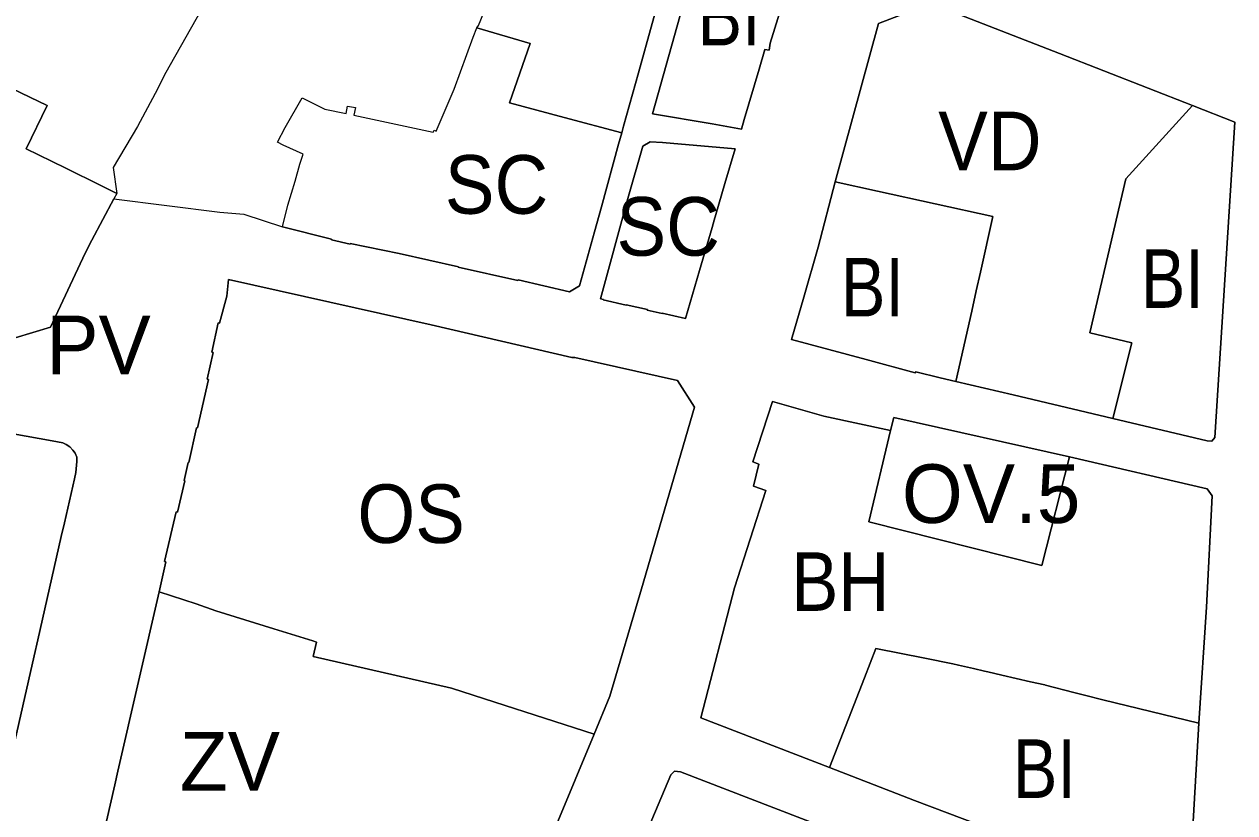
# Model space of a CAD drawing. Extents: x -650451 to -642268, y -1075216 to -1066610.
# Drawn here: x -646868 to -646620, y -1070733.1 to -1070571.6 of the extents above; entities that cross this region are included whole.
import ezdxf

# ---------------------------------------------------------------- set-up
doc = ezdxf.new("R2010")
doc.units = 0
doc.header["$LTSCALE"] = 4.8
for name, color, linetype, lineweight in [('1', 7, 'Continuous', 13), ('11', 7, 'Continuous', 13), ('12', 7, 'Continuous', 13), ('15', 7, 'Continuous', 13), ('17', 7, 'Continuous', 13), ('2', 7, 'Continuous', 13), ('35', 7, 'Continuous', 13), ('40', 7, 'Continuous', 13), ('9', 7, 'Continuous', 13)]:
    doc.layers.add(name, color=color, linetype=linetype, lineweight=lineweight)
doc.layers.add('62', color=7, linetype='Continuous')

msp = doc.modelspace()

# ---------------------------------------------------------------- linework, layer by layer
at = {"layer": '1'}
for points in [[(-646703.04, -1070723.85), (-646729.42, -1070713.64), (-646722.47, -1070687.04), (-646716.05, -1070667.14), (-646718.58, -1070666.24), (-646717.51, -1070661.73), (-646718.72, -1070661.25), (-646714.73, -1070648.87), (-646704.17, -1070651.92), (-646690.52, -1070654.81)], [(-646690.52, -1070654.81), (-646695, -1070673.5), (-646659.58, -1070682.49), (-646653.91, -1070660.22)], [(-646653.91, -1070660.22), (-646625.71, -1070666.75), (-646624.64, -1070668.22), (-646625.82, -1070690.97), (-646627.37, -1070714.74)], [(-646627.37, -1070714.74), (-646647.03, -1070709.95), (-646650.78, -1070709.03), (-646652.99, -1070708.46), (-646658.77, -1070706.98), (-646658.95, -1070706.94), (-646661.87, -1070706.26), (-646664.8, -1070705.59), (-646667.72, -1070704.91), (-646670.64, -1070704.24), (-646671.31, -1070704.08), (-646673.57, -1070703.57), (-646676.65, -1070702.85), (-646677.79, -1070702.59), (-646683.48, -1070701.48), (-646693.53, -1070699.5), (-646695.87, -1070705.5), (-646703.04, -1070723.85)]]:
    msp.add_lwpolyline(points, dxfattribs=at)
at = {"layer": '11'}
for points in [[(-646892.4, -1070580.64), (-646889.9, -1070575.41), (-646876.02, -1070582.12), (-646872.19, -1070583.97), (-646863.26, -1070588.3), (-646867.54, -1070597.11), (-646865.02, -1070598.34), (-646859.48, -1070601.1), (-646852.3, -1070604.63), (-646849.7, -1070605.93), (-646848.99, -1070606.28), (-646849.59, -1070607.4)], [(-646849.59, -1070607.4), (-646854.09, -1070615.86), (-646855.52, -1070618.54), (-646862.62, -1070633.65), (-646873.54, -1070636.92), (-646903.29, -1070622.75), (-646907.24, -1070620.87)], [(-646690.52, -1070654.81), (-646689.88, -1070652.16), (-646653.91, -1070660.22)], [(-646653.91, -1070660.22), (-646659.58, -1070682.49), (-646695, -1070673.5), (-646690.52, -1070654.81)], [(-646760.31, -1070783.79), (-646748.04, -1070754.86), (-646744.62, -1070746.81), (-646735.51, -1070725.34), (-646734.81, -1070724.59), (-646733.55, -1070724.7), (-646694.42, -1070739.81), (-646674.45, -1070747.49)]]:
    msp.add_lwpolyline(points, dxfattribs=at)
at = {"layer": '12'}
for points in [[(-646816.42, -1070540.49), (-646816.6, -1070540.84), (-646828.45, -1070562.89), (-646838.05, -1070579.93), (-646838.95, -1070581.53), (-646841.16, -1070585.79), (-646844.76, -1070592.54), (-646849.72, -1070600.98), (-646848.99, -1070606.28)], [(-646848.99, -1070606.28), (-646849.7, -1070605.93), (-646852.3, -1070604.63), (-646859.48, -1070601.1), (-646865.02, -1070598.34), (-646867.54, -1070597.11), (-646863.26, -1070588.3), (-646872.19, -1070583.97), (-646876.02, -1070582.12), (-646889.9, -1070575.41), (-646892.4, -1070580.64)]]:
    msp.add_lwpolyline(points, dxfattribs=at)
at = {"layer": '15'}
for points in [[(-646745.6, -1070593.88), (-646745.2, -1070592.51), (-646742.18, -1070581.59), (-646739.38, -1070571.48), (-646736.58, -1070561.43), (-646733.77, -1070551.3), (-646730.8, -1070540.4), (-646731.41, -1070538.92), (-646755.84, -1070524.5)], [(-646628.69, -1070588.27), (-646655.95, -1070577.64), (-646682.29, -1070567.36), (-646692.98, -1070571.45), (-646701.87, -1070603.92)], [(-646645.03, -1070652.34), (-646625.69, -1070656.93), (-646624.74, -1070657), (-646624.09, -1070656.23), (-646620.03, -1070591.65), (-646628.69, -1070588.27)], [(-646815.05, -1070613.14), (-646805.01, -1070615.64), (-646805.04, -1070615.8), (-646801.23, -1070616.65), (-646801.21, -1070616.52), (-646791.15, -1070618.6), (-646779.05, -1070621.3), (-646779.06, -1070621.36), (-646766.85, -1070624.09), (-646766.83, -1070623.99), (-646756.29, -1070626.4), (-646754.22, -1070625.21), (-646751.18, -1070614.15), (-646749.76, -1070609.02), (-646746.24, -1070596.17), (-646745.6, -1070593.88)], [(-646701.87, -1070603.92), (-646705.36, -1070617.26), (-646708.29, -1070627.49), (-646710.82, -1070636.21), (-646695.56, -1070640.29), (-646685.51, -1070643), (-646685.38, -1070642.83), (-646680.36, -1070644.01), (-646677.13, -1070644.78)], [(-646907.24, -1070620.87), (-646903.29, -1070622.75), (-646873.54, -1070636.92), (-646862.62, -1070633.65), (-646855.52, -1070618.54), (-646854.09, -1070615.86), (-646849.59, -1070607.4)], [(-646849.59, -1070607.4), (-646827.88, -1070610.12), (-646822.99, -1070610.51), (-646815.05, -1070613.14)], [(-646751.23, -1070717), (-646748.04, -1070709.23), (-646741.52, -1070687.22), (-646730.66, -1070650.07), (-646734.18, -1070644.6), (-646755.21, -1070639.87), (-646755.84, -1070639.88), (-646784.62, -1070633.19), (-646826.12, -1070623.9), (-646826.45, -1070627.3), (-646827.98, -1070632.83), (-646828.22, -1070632.77), (-646829.55, -1070638.78), (-646829.3, -1070638.83), (-646830.51, -1070644.3), (-646830.26, -1070644.35), (-646832.46, -1070654.31), (-646832.7, -1070654.26), (-646834.27, -1070661.39), (-646834.4, -1070661.35), (-646835.23, -1070665.08), (-646835.1, -1070665.12), (-646836.6, -1070671.54), (-646836.87, -1070671.46), (-646839.27, -1070681.62), (-646838.96, -1070681.72), (-646840.36, -1070687.86)], [(-646677.13, -1070644.78), (-646665.42, -1070647.54), (-646645.03, -1070652.34)], [(-646690.52, -1070654.81), (-646704.17, -1070651.92), (-646714.73, -1070648.87), (-646718.72, -1070661.25), (-646717.51, -1070661.73), (-646718.58, -1070666.24), (-646716.05, -1070667.14), (-646722.47, -1070687.04), (-646729.42, -1070713.64), (-646703.04, -1070723.85)], [(-646653.91, -1070660.22), (-646689.88, -1070652.16), (-646690.52, -1070654.81)], [(-646871.4, -1070725.07), (-646865.92, -1070700.98), (-646865.18, -1070697.71), (-646860.37, -1070676.55), (-646859.72, -1070673.73), (-646857.68, -1070664.75), (-646857.38, -1070663.42), (-646857.17, -1070661.2), (-646857.17, -1070660.26), (-646857.56, -1070659.44), (-646858, -1070658.83), (-646858.61, -1070658.14), (-646859.35, -1070657.69), (-646860.09, -1070657.36), (-646862.22, -1070656.94), (-646870.26, -1070655.52)], [(-646627.37, -1070714.74), (-646625.82, -1070690.97), (-646624.64, -1070668.22), (-646625.71, -1070666.75), (-646653.91, -1070660.22)], [(-646840.36, -1070687.86), (-646848.8, -1070724.61), (-646849.44, -1070727.39), (-646856.61, -1070758.63)], [(-646703.04, -1070723.85), (-646688.11, -1070729.63), (-646685.64, -1070730.57), (-646662.49, -1070739.36), (-646633.19, -1070750.57), (-646629.29, -1070747.94), (-646627.37, -1070714.74)], [(-646815.36, -1070816.18), (-646817.2, -1070818.49), (-646802.28, -1070829.39), (-646793.55, -1070833.25), (-646786.99, -1070818.33), (-646783.07, -1070809.5), (-646771.85, -1070784.04), (-646777.46, -1070780.01), (-646751.23, -1070717)], [(-646674.45, -1070747.49), (-646694.42, -1070739.81), (-646733.55, -1070724.7), (-646734.81, -1070724.59), (-646735.51, -1070725.34), (-646744.62, -1070746.81), (-646748.04, -1070754.86), (-646760.31, -1070783.79)]]:
    msp.add_lwpolyline(points, dxfattribs=at)
for points in [[(-646707.83, -1070551.72), (-646707.33, -1070550.1), (-646725.77, -1070541.79), (-646739.3, -1070589.96), (-646727.08, -1070592.05), (-646721.04, -1070593.08), (-646720.54, -1070591.1), (-646717.47, -1070580.82), (-646716.27, -1070576.81), (-646715.41, -1070576.95), (-646715.21, -1070575.51)], [(-646732.53, -1070631.88), (-646729.65, -1070622.08), (-646727.08, -1070613.28), (-646726.64, -1070611.75), (-646726.3, -1070610.6), (-646724.45, -1070604.27), (-646722.36, -1070597.11), (-646737.22, -1070595.82), (-646739.74, -1070595.68), (-646741.27, -1070596.57), (-646744.33, -1070607.33), (-646749.95, -1070627.84), (-646749.36, -1070627.98), (-646749.39, -1070628.07), (-646744.68, -1070629.16), (-646744.66, -1070629.07), (-646740.34, -1070630.07), (-646740.36, -1070630.17), (-646737.32, -1070630.87), (-646737.29, -1070630.78)]]:
    msp.add_lwpolyline(points, close=True, dxfattribs=at)
at = {"layer": '17'}
for points in [[(-646815.05, -1070613.14), (-646813.97, -1070608.7), (-646812.5, -1070603.78), (-646811.5, -1070600.29), (-646810.82, -1070598.23), (-646814.95, -1070596.36), (-646816.11, -1070595.8), (-646814.52, -1070592.78), (-646811.06, -1070586.67), (-646806.41, -1070589), (-646802.06, -1070589.93), (-646801.73, -1070588.37), (-646800.13, -1070588.71), (-646800.47, -1070590.28), (-646784.18, -1070593.76), (-646784, -1070593.34), (-646783.59, -1070593.52), (-646779.9, -1070584.92), (-646776.04, -1070574.27), (-646775.25, -1070572.39)], [(-646775.25, -1070572.39), (-646764.36, -1070575.56), (-646768.59, -1070587.74), (-646757.35, -1070590.75), (-646745.6, -1070593.88)], [(-646745.6, -1070593.88), (-646746.24, -1070596.17), (-646749.76, -1070609.02), (-646751.18, -1070614.15), (-646754.22, -1070625.21), (-646756.29, -1070626.4), (-646766.83, -1070623.99), (-646766.85, -1070624.09), (-646779.06, -1070621.36), (-646779.05, -1070621.3), (-646791.15, -1070618.6), (-646801.21, -1070616.52), (-646801.23, -1070616.65), (-646805.04, -1070615.8), (-646805.01, -1070615.64), (-646815.05, -1070613.14)], [(-646870.26, -1070655.52), (-646862.22, -1070656.94), (-646860.09, -1070657.36), (-646859.35, -1070657.69), (-646858.61, -1070658.14), (-646858, -1070658.83), (-646857.56, -1070659.44), (-646857.17, -1070660.26), (-646857.17, -1070661.2), (-646857.38, -1070663.42), (-646857.68, -1070664.75), (-646859.72, -1070673.73), (-646860.37, -1070676.55), (-646865.18, -1070697.71), (-646865.92, -1070700.98), (-646871.4, -1070725.07)]]:
    msp.add_lwpolyline(points, dxfattribs=at)
msp.add_lwpolyline([(-646732.53, -1070631.88), (-646737.29, -1070630.78), (-646737.32, -1070630.87), (-646740.36, -1070630.17), (-646740.34, -1070630.07), (-646744.66, -1070629.07), (-646744.68, -1070629.16), (-646749.39, -1070628.07), (-646749.36, -1070627.98), (-646749.95, -1070627.84), (-646744.33, -1070607.33), (-646741.27, -1070596.57), (-646739.74, -1070595.68), (-646737.22, -1070595.82), (-646722.36, -1070597.11), (-646724.45, -1070604.27), (-646726.3, -1070610.6), (-646726.64, -1070611.75), (-646727.08, -1070613.28), (-646729.65, -1070622.08)], close=True, dxfattribs=at)
at = {"layer": '2'}
for points in [[(-646775.25, -1070572.39), (-646774.91, -1070571.88), (-646771.17, -1070562.7), (-646768.86, -1070556.21), (-646764.24, -1070544.5), (-646763.68, -1070543.15), (-646762.71, -1070540.85), (-646755.84, -1070524.5)], [(-646755.84, -1070524.5), (-646731.41, -1070538.92), (-646730.8, -1070540.4), (-646733.77, -1070551.3), (-646736.58, -1070561.43), (-646739.38, -1070571.48), (-646742.18, -1070581.59), (-646745.2, -1070592.51), (-646745.6, -1070593.88)], [(-646745.6, -1070593.88), (-646757.35, -1070590.75), (-646768.59, -1070587.74), (-646764.36, -1070575.56), (-646775.25, -1070572.39)], [(-646645.03, -1070652.34), (-646641.09, -1070636.89), (-646649.71, -1070634.85), (-646642.32, -1070603.3), (-646628.69, -1070588.27)], [(-646628.69, -1070588.27), (-646620.03, -1070591.65), (-646624.09, -1070656.23), (-646624.74, -1070657), (-646625.69, -1070656.93), (-646645.03, -1070652.34)], [(-646677.13, -1070644.78), (-646680.36, -1070644.01), (-646685.38, -1070642.83), (-646685.51, -1070643), (-646695.56, -1070640.29), (-646710.82, -1070636.21), (-646708.29, -1070627.49), (-646705.36, -1070617.26), (-646701.87, -1070603.92)], [(-646701.87, -1070603.92), (-646693.18, -1070605.83), (-646669.59, -1070611.01), (-646672.13, -1070622.41), (-646672.99, -1070626.23), (-646673.91, -1070630.38), (-646677.13, -1070644.78)], [(-646703.04, -1070723.85), (-646695.87, -1070705.5), (-646693.53, -1070699.5), (-646683.48, -1070701.48), (-646677.79, -1070702.59), (-646676.65, -1070702.85), (-646673.57, -1070703.57), (-646671.31, -1070704.08), (-646670.64, -1070704.24), (-646667.72, -1070704.91), (-646664.8, -1070705.59), (-646661.87, -1070706.26), (-646658.95, -1070706.94), (-646658.77, -1070706.98), (-646652.99, -1070708.46), (-646650.78, -1070709.03), (-646647.03, -1070709.95), (-646627.37, -1070714.74)], [(-646627.37, -1070714.74), (-646629.29, -1070747.94), (-646633.19, -1070750.57), (-646662.49, -1070739.36), (-646685.64, -1070730.57), (-646688.11, -1070729.63), (-646703.04, -1070723.85)]]:
    msp.add_lwpolyline(points, dxfattribs=at)
msp.add_lwpolyline([(-646707.83, -1070551.72), (-646715.21, -1070575.51), (-646715.41, -1070576.95), (-646716.27, -1070576.81), (-646717.47, -1070580.82), (-646720.54, -1070591.1), (-646721.04, -1070593.08), (-646727.08, -1070592.05), (-646739.3, -1070589.96), (-646725.77, -1070541.79), (-646707.33, -1070550.1)], close=True, dxfattribs=at)
at = {"layer": '35'}
for points in [[(-646701.87, -1070603.92), (-646692.98, -1070571.45), (-646682.29, -1070567.36), (-646655.95, -1070577.64), (-646628.69, -1070588.27)], [(-646628.69, -1070588.27), (-646642.32, -1070603.3), (-646649.71, -1070634.85), (-646641.09, -1070636.89), (-646645.03, -1070652.34)], [(-646677.13, -1070644.78), (-646673.91, -1070630.38), (-646672.99, -1070626.23), (-646672.13, -1070622.41), (-646669.59, -1070611.01), (-646693.18, -1070605.83), (-646701.87, -1070603.92)], [(-646645.03, -1070652.34), (-646665.42, -1070647.54), (-646677.13, -1070644.78)]]:
    msp.add_lwpolyline(points, dxfattribs=at)
at = {"layer": '40'}
for points in [[(-646856.61, -1070758.63), (-646849.44, -1070727.39), (-646848.8, -1070724.61), (-646840.36, -1070687.86)], [(-646840.36, -1070687.86), (-646832.77, -1070690.35), (-646828.7, -1070691.73), (-646816.84, -1070695.43), (-646808.83, -1070697.92), (-646808.09, -1070698.19), (-646808.76, -1070701.11), (-646780.44, -1070707.59), (-646771.61, -1070710.45), (-646751.23, -1070717), (-646777.46, -1070780.01)]]:
    msp.add_lwpolyline(points, dxfattribs=at)
at = {"layer": '9'}
for points in [[(-646840.36, -1070687.86), (-646838.96, -1070681.72), (-646839.27, -1070681.62), (-646836.87, -1070671.46), (-646836.6, -1070671.54), (-646835.1, -1070665.12), (-646835.23, -1070665.08), (-646834.4, -1070661.35), (-646834.27, -1070661.39), (-646832.7, -1070654.26), (-646832.46, -1070654.31), (-646830.26, -1070644.35), (-646830.51, -1070644.3), (-646829.3, -1070638.83), (-646829.55, -1070638.78), (-646828.22, -1070632.77), (-646827.98, -1070632.83), (-646826.45, -1070627.3), (-646826.12, -1070623.9), (-646784.62, -1070633.19), (-646755.84, -1070639.88), (-646755.21, -1070639.87), (-646734.18, -1070644.6), (-646730.66, -1070650.07), (-646741.52, -1070687.22), (-646748.04, -1070709.23), (-646751.23, -1070717)], [(-646751.23, -1070717), (-646771.61, -1070710.45), (-646780.44, -1070707.59), (-646808.76, -1070701.11), (-646808.09, -1070698.19), (-646808.83, -1070697.92), (-646816.84, -1070695.43), (-646828.7, -1070691.73), (-646832.77, -1070690.35), (-646840.36, -1070687.86)]]:
    msp.add_lwpolyline(points, dxfattribs=at)

# ---------------------------------------------------------------- texts
at = {"layer": '62'}
for s, width, p in [('BI', 0.85, (-646730.047, -1070575.961)), ('VD', 0.95, (-646680.778, -1070601.527)), ('SC', 0.95, (-646781.826, -1070610.433)), ('SC', 0.95, (-646746.665, -1070619.019)), ('BI', 0.85, (-646639.261, -1070629.705)), ('BI', 0.85, (-646700.688, -1070631.477)), ('OS', 0.95, (-646799.744, -1070677.857)), ('BH', 0.9, (-646710.861, -1070691.762)), ('BI', 0.85, (-646665.464, -1070730.072))]:
    msp.add_text(s, height=12, dxfattribs=dict(at, width=width)).set_placement(p)
for s, p in [('PV', (-646863.451, -1070643.292)), ('OV.5', (-646688.22, -1070673.753)), ('ZV', (-646836.094, -1070728.579))]:
    msp.add_text(s, height=12, dxfattribs=at).set_placement(p)

doc.saveas('drawing.dxf')
